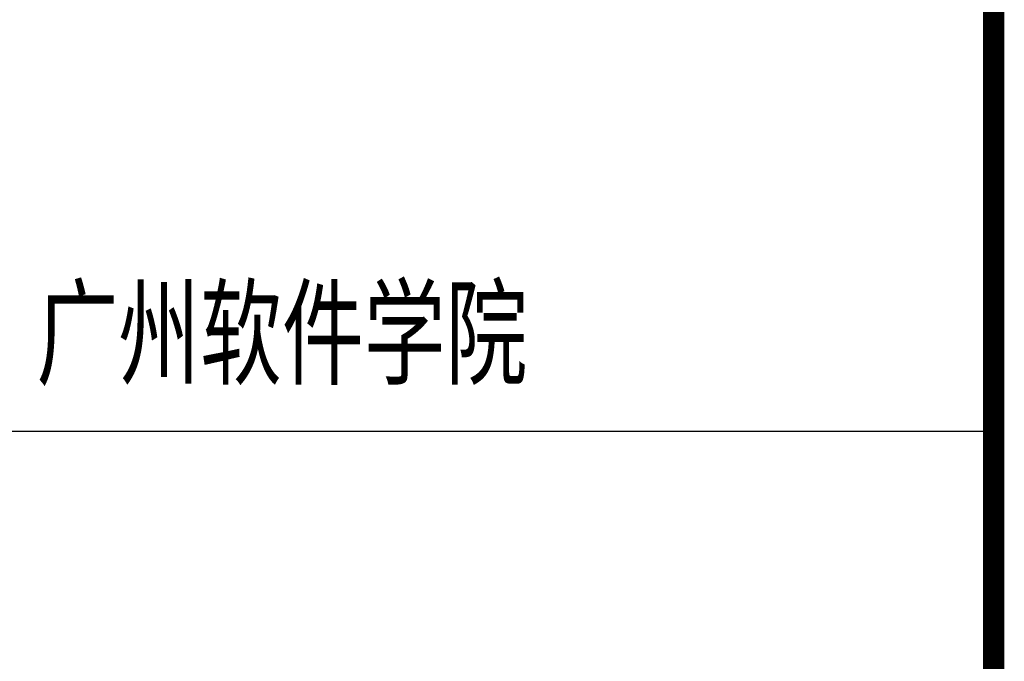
# Model space of a CAD drawing. Extents: x 1779708 to 7299578, y -1121471 to 88434.
# Tile 840 of 1056: x 6557150 to 6559448, y -965586 to -964089. Entities that reach past the tile are written whole.
import ezdxf

# ---------------------------------------------------------------- set-up
doc = ezdxf.new("R2010")
doc.units = 0
doc.header["$LTSCALE"] = 1000
doc.header["$MEASUREMENT"] = 0
for name, color, linetype in [('PUB_TITLE', 4, 'CONTINUOUS'), ('可见线', 6, 'CONTINUOUS'), ('通-图框－文字', 4, 'CONTINUOUS')]:
    doc.layers.add(name, color=color, linetype=linetype)
doc.styles.add('仿宋', font='txt', dxfattribs={"width": 0.7})

# ---------------------------------------------------------------- blocks, each defined once
blk = doc.blocks.new('A$C3D8761CE')
at = {"layer": 'PUB_TITLE'}
blk.add_line((83100, 17600), (76100, 17600), dxfattribs=at)
blk.add_line((83100, 17600), (76100, 17600), dxfattribs=at)
blk.add_line((83100, 17600), (76100, 17600), dxfattribs=at)
at = {"layer": 'PUB_TITLE', "const_width": 100}
blk.add_lwpolyline([(2500, 1000), (83100, 1000), (83100, 58400), (2500, 58400)], close=True, dxfattribs=at)
at = {"layer": '通-图框－文字', "style": '仿宋', "width": 0.7}
blk.add_text('广州软件学院', height=400, dxfattribs=at).set_placement((78632.6, 17860.7))

msp = doc.modelspace()

# ---------------------------------------------------------------- block references
at = {"layer": '可见线', "xscale": 0.5, "yscale": 0.5, "zscale": 0.5}
msp.add_blockref('A$C3D8761CE', (6517873.1, -973850.2), dxfattribs=at)

doc.saveas('drawing.dxf')
